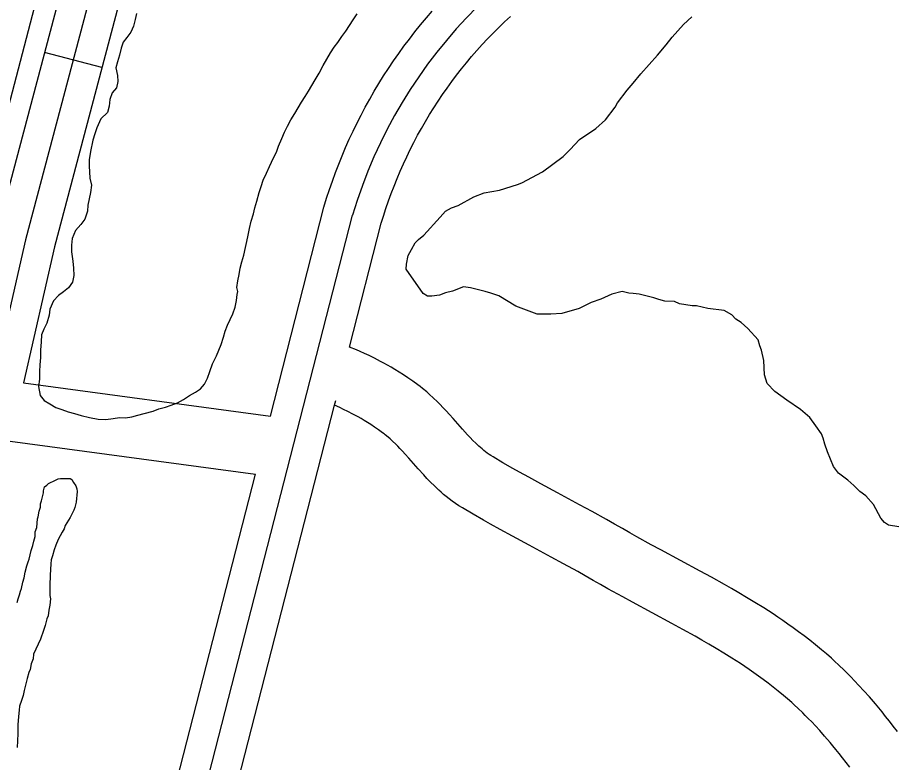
# Model space of a CAD drawing. Extents: x 3180038 to 3217926, y 922069 to 947485.
# Drawn here: x 3189603.5 to 3190046.5, y 940815.3 to 941191 of the extents above; entities that cross this region are included whole.
import ezdxf

# ---------------------------------------------------------------- set-up
doc = ezdxf.new("R2010")
doc.units = 0
for name, color, linetype in [('V-ROAD-CNTR', 7, 'Continuous'), ('V-RRAP-FSHR', 7, 'Continuous'), ('V-SITE-VEGE', 7, 'Continuous'), ('V-TOPO-SHOR', 7, 'Continuous')]:
    doc.layers.add(name, color=color, linetype=linetype)

msp = doc.modelspace()

# ---------------------------------------------------------------- linework, layer by layer
at = {"layer": 'V-ROAD-CNTR'}
msp.add_line((3189646.06, 941165.78), (3189617.06, 941173.47), dxfattribs=at)
for points in [[(3189693.89, 941463.46), (3189592.95, 941082.49), (3189496.5, 940659.28), (3189496.12, 940640.3), (3189495.56, 940623.53), (3189493.41, 940606.17), (3189489.61, 940588.5), (3189481.35, 940554.88), (3189470.49, 940523.01), (3189457.29, 940497.64), (3189442.78, 940471.04), (3189432.79, 940448.48), (3189424.25, 940425.05), (3189417.76, 940397.35), (3189412, 940370.94), (3189402.92, 940339.98), (3189392.15, 940308.16), (3189269.17, 939791.24), (3189249.17, 939728.7), (3189224.16, 939702.93)], [(3189708.39, 941459.62), (3189607.52, 941078.91), (3189511.47, 940657.44)], [(3189722.89, 941455.78), (3189622.09, 941075.32), (3189606.47, 941006.8)], [(3189798.45, 941176.55), (3189801.2, 941180.21), (3189804.01, 941183.81), (3189806.85, 941187.31), (3189809.76, 941190.81), (3189812.77, 941194.25)], [(3189822.6, 941158.75), (3189825.02, 941161.97), (3189827.47, 941165.12), (3189830.02, 941168.26), (3189832.59, 941171.34), (3189835.24, 941174.37), (3189837.94, 941177.39), (3189840.69, 941180.34), (3189843.45, 941183.22), (3189846.29, 941186.04), (3189849.22, 941188.87), (3189852.15, 941191.62)], [(3189731.04, 940990.02), (3189758.08, 941095.35), (3189759.46, 941099.92), (3189760.88, 941104.27), (3189762.35, 941108.52), (3189763.89, 941112.81), (3189765.54, 941117.1), (3189767.23, 941121.25), (3189768.98, 941125.45), (3189770.86, 941129.65), (3189772.77, 941133.75), (3189774.78, 941137.86), (3189776.82, 941141.86), (3189778.93, 941145.88), (3189781.17, 941149.91), (3189783.44, 941153.84), (3189785.77, 941157.7), (3189788.16, 941161.56), (3189790.65, 941165.4), (3189793.18, 941169.17), (3189795.81, 941172.91), (3189798.45, 941176.55)], [(3189770.95, 941024.83), (3189786.98, 941087.28), (3189788.08, 941090.93), (3189789.32, 941094.7), (3189790.65, 941098.55), (3189792.01, 941102.35), (3189793.44, 941106.07), (3189794.97, 941109.83), (3189796.53, 941113.55), (3189798.15, 941117.19), (3189799.85, 941120.83), (3189801.62, 941124.46), (3189803.46, 941128.07), (3189805.33, 941131.63), (3189807.27, 941135.12), (3189809.27, 941138.58), (3189811.37, 941142.06), (3189813.49, 941145.48), (3189815.68, 941148.86), (3189817.91, 941152.18), (3189820.23, 941155.48), (3189822.6, 941158.75)], [(3189284.97, 939192.37), (3189772.53, 941091.31)], [(3189836.44, 940974.68), (3189834.7, 940976.32), (3189833.24, 940977.78), (3189831.84, 940979.23), (3189830.54, 940980.63), (3189827.95, 940983.5), (3189823.26, 940988.81), (3189821.38, 940990.9), (3189819.68, 940992.76), (3189818.14, 940994.4), (3189816.75, 940995.84), (3189815.46, 940997.15), (3189813.21, 940999.31), (3189811.41, 941000.96), (3189809.96, 941002.23), (3189807.85, 941003.97), (3189806.67, 941004.9), (3189805.5, 941005.78), (3189802.93, 941007.63), (3189800.48, 941009.33), (3189798.17, 941010.86), (3189795.98, 941012.25), (3189793.92, 941013.53), (3189791.96, 941014.68), (3189790.12, 941015.74), (3189788.38, 941016.7), (3189786.7, 941017.61), (3189783.65, 941019.18), (3189780.91, 941020.52), (3189778.49, 941021.64), (3189776.35, 941022.59), (3189774.44, 941023.41), (3189770.95, 941024.83)], [(3189606.47, 941006.8), (3189731.04, 940990.02)], [(3189469.86, 939852.15), (3189763.42, 940995.51)], [(3189815.85, 940952.87), (3189813.82, 940954.78), (3189811.84, 940956.76), (3189810.06, 940958.61), (3189808.43, 940960.36), (3189805.58, 940963.51), (3189800.84, 940968.87), (3189799.14, 940970.77), (3189797.68, 940972.37), (3189796.41, 940973.72), (3189795.3, 940974.86), (3189794.38, 940975.79), (3189792.67, 940977.45), (3189791.42, 940978.59), (3189790.53, 940979.37), (3189789.05, 940980.59), (3189788.4, 940981.1), (3189787.69, 940981.64), (3189785.61, 940983.14), (3189783.66, 940984.49), (3189781.81, 940985.71), (3189780.06, 940986.83), (3189778.41, 940987.84), (3189776.86, 940988.76), (3189775.39, 940989.6), (3189774, 940990.37), (3189772.73, 940991.06), (3189770.2, 940992.36), (3189768.01, 940993.43), (3189766.07, 940994.33), (3189763.42, 940995.51)], [(3189763.45, 940995.62), (3189764.03, 940997.89)], [(3189599.78, 940977.43), (3189723.52, 940960.76)], [(3190047.45, 940830.91), (3190045.37, 940833.65), (3190043.39, 940836.21), (3190041.5, 940838.6), (3190039.71, 940840.82), (3190038.01, 940842.89), (3190036.37, 940844.85), (3190033.3, 940848.42), (3190030.53, 940851.53), (3190028.05, 940854.22), (3190025.85, 940856.56), (3190023.88, 940858.58), (3190022.14, 940860.33), (3190020.57, 940861.88), (3190017.85, 940864.48), (3190015.74, 940866.43), (3190014.12, 940867.9), (3190011.69, 940870.04), (3190009.21, 940872.15), (3190006.2, 940874.63), (3190003.26, 940876.96), (3190000.39, 940879.17), (3189997.6, 940881.27), (3189994.87, 940883.25), (3189992.22, 940885.14), (3189989.64, 940886.92), (3189987.13, 940888.63), (3189984.69, 940890.25), (3189982.32, 940891.79), (3189980, 940893.28), (3189975.55, 940896.05), (3189971.34, 940898.61), (3189967.38, 940900.95), (3189963.67, 940903.1), (3189960.16, 940905.1), (3189953.65, 940908.73), (3189947.93, 940911.86), (3189928.12, 940922.52), (3189923.25, 940925.17), (3189915.96, 940929.18), (3189912.39, 940931.19), (3189908.77, 940933.25), (3189904.65, 940935.6), (3189900.72, 940937.8), (3189893.41, 940941.84), (3189887, 940945.32), (3189875.86, 940951.32), (3189867.57, 940955.8), (3189861.42, 940959.17), (3189856.84, 940961.71), (3189853.44, 940963.62), (3189848.36, 940966.53), (3189843.41, 940969.43), (3189842.34, 940970.09), (3189841.39, 940970.72), (3189840.47, 940971.37), (3189839.58, 940972.04), (3189838.72, 940972.73), (3189837.88, 940973.43), (3189837.06, 940974.13), (3189836.17, 940974.93)], [(3189270.2, 939195.16), (3189723.52, 940960.76)], [(3190023.47, 940812.88), (3190021.57, 940815.39), (3190019.76, 940817.72), (3190018.06, 940819.88), (3190016.44, 940821.88), (3190014.91, 940823.74), (3190013.49, 940825.44), (3190010.72, 940828.66), (3190008.28, 940831.4), (3190006.11, 940833.76), (3190004.19, 940835.8), (3190002.49, 940837.55), (3190000.98, 940839.06), (3189999.67, 940840.35), (3189997.28, 940842.64), (3189995.48, 940844.31), (3189994.14, 940845.52), (3189992.06, 940847.35), (3189989.95, 940849.14), (3189987.33, 940851.3), (3189984.76, 940853.34), (3189982.24, 940855.29), (3189979.78, 940857.13), (3189977.36, 940858.9), (3189974.99, 940860.58), (3189972.68, 940862.18), (3189970.42, 940863.72), (3189968.21, 940865.18), (3189966.05, 940866.58), (3189963.97, 940867.92), (3189959.83, 940870.5), (3189955.92, 940872.87), (3189952.22, 940875.06), (3189948.72, 940877.09), (3189945.43, 940878.96), (3189939.14, 940882.47), (3189933.61, 940885.5), (3189913.86, 940896.13), (3189908.86, 940898.84), (3189901.39, 940902.96), (3189897.62, 940905.07), (3189893.91, 940907.19), (3189889.87, 940909.49), (3189886.13, 940911.59), (3189879, 940915.53), (3189872.72, 940918.94), (3189861.61, 940924.92), (3189853.24, 940929.45), (3189846.94, 940932.9), (3189842.21, 940935.52), (3189838.64, 940937.53), (3189833.33, 940940.57), (3189827.95, 940943.72), (3189826.16, 940944.82), (3189824.41, 940945.98), (3189822.78, 940947.14), (3189821.25, 940948.29), (3189819.82, 940949.43), (3189818.47, 940950.54), (3189817.21, 940951.63), (3189816.11, 940952.62)]]:
    msp.add_lwpolyline(points, dxfattribs=at)
msp.add_arc((3190008.02, 941021.73), 245.55, 105.7759, 163.5392, dxfattribs=at)
at = {"layer": 'V-RRAP-FSHR'}
msp.add_spline([(3188909.67, 936835.56), (3188947.17, 936904.9), (3189148.2, 937330.34), (3189156.65, 937362.67), (3189315.07, 937655.25), (3189456.11, 937980.67), (3189785.8, 938633.8), (3189989.58, 939082.49), (3190086.54, 939246.28), (3190202.2, 939544.14), (3190260.41, 939640.92), (3190317.47, 939690.4), (3190371.63, 939771.98), (3190383.24, 939818.37), (3190378.32, 939877.04), (3190456.71, 940024.39), (3190526.89, 940196.44), (3190631.99, 940397.77), (3190706.57, 940575.74), (3190844.1, 940852.1), (3190870.74, 940905.55), (3190891.62, 940984.86), (3190926.08, 941035.42), (3191101.29, 941369.43), (3191117.19, 941389.32)], degree=3, dxfattribs=at)
at = {"layer": 'V-SITE-VEGE'}
for points in [[(3189808.22, 941051.88), (3189799.66, 941064.06), (3189799.68, 941066.65), (3189800.58, 941070.97), (3189802.33, 941073.99), (3189804.09, 941077.43), (3189805.83, 941079.15), (3189808.44, 941081.29), (3189816.73, 941090.31), (3189819.35, 941093.32), (3189822.39, 941095.02), (3189825.86, 941096.29), (3189833.68, 941100.56), (3189838.88, 941102.68), (3189846.68, 941103.92), (3189855.78, 941106.88), (3189857.95, 941107.72), (3189868.38, 941113.27), (3189878.81, 941120.97), (3189882.3, 941124.4), (3189887.1, 941129.55), (3189895.36, 941135.11), (3189900.15, 941139.4), (3189904.96, 941145.85), (3189906.27, 941148), (3189911.08, 941154.45), (3189914.13, 941157.89), (3189918.06, 941162.62), (3189926.35, 941172.07), (3189930.72, 941177.22), (3189933.77, 941181.09), (3189939.45, 941187.54), (3189943.8, 941191.4)], [(3190048.21, 940934.11), (3190043.02, 940935.02), (3190040.87, 940936.33), (3190039.16, 940938.51), (3190035.32, 940945.46), (3190031.46, 940949.81), (3190028.45, 940952), (3190025.44, 940955.05), (3190022.44, 940957.67), (3190017.71, 940961.17), (3190015.14, 940964.65), (3190012.17, 940972.02), (3190010.9, 940975.92), (3190010.06, 940978.96), (3190009.21, 940981.13), (3190006.21, 940985.04), (3190003.22, 940989.39), (3189998.49, 940993.32), (3189991.61, 940998.13), (3189985.59, 941002.5), (3189981.73, 941006.42), (3189980.46, 941010.76), (3189980.09, 941018.11), (3189978.83, 941023.31), (3189977.98, 941025.48), (3189977.14, 941028.52), (3189971.99, 941034.18), (3189968.56, 941037.23), (3189965.98, 941038.99), (3189963.83, 941041.16), (3189959.96, 941043.35), (3189951.75, 941044.28), (3189946.13, 941045.62), (3189943.97, 941045.64), (3189937.49, 941046.56), (3189934.9, 941047.87), (3189930.15, 941047.91), (3189927.13, 941048.8), (3189924.54, 941049.68), (3189917.2, 941051.47), (3189914.18, 941051.93), (3189912.01, 941051.94), (3189908.56, 941052.83), (3189903.36, 941051.58), (3189897.72, 941049.03), (3189892.95, 941047.34), (3189886.87, 941044.35), (3189878.2, 941041.82), (3189872.58, 941041.44), (3189865.66, 941041.49), (3189854.88, 941045.47), (3189846.27, 941050.72), (3189842.38, 941052.05), (3189839.36, 941052.94), (3189832.02, 941054.72), (3189828.57, 941055.18), (3189822.93, 941053.07), (3189819.46, 941052.23), (3189816.42, 941050.95), (3189812.53, 941050.55), (3189810.37, 941050.57), (3189808.22, 941051.88)]]:
    msp.add_lwpolyline(points, dxfattribs=at)
at = {"layer": 'V-TOPO-SHOR'}
for points in [[(3189526.65, 940869.88), (3189600.96, 941153.62), (3189663.45, 941393.46), (3189808.71, 941955.89), (3189871.2, 942188.96), (3189957.34, 942501.42), (3190011.38, 942726.06)], [(3189619.77, 941043.95), (3189619.41, 941040.91), (3189618.2, 941036.88), (3189616.82, 941033.85), (3189615.62, 941030.99), (3189615.43, 941027.46), (3189615.06, 941023.25), (3189615.03, 941019.54), (3189614.66, 941015.83), (3189614.64, 941012.46), (3189614.61, 941008.58), (3189614.07, 941004.87), (3189614.88, 941000.49), (3189616.88, 940997.94), (3189619.74, 940996.23), (3189622.76, 940994.36), (3189625.78, 940993.32), (3189628.98, 940992.12), (3189632.17, 940991.25), (3189635.54, 940990.38), (3189639.75, 940989.33), (3189644.12, 940988.46), (3189648, 940988.26), (3189651.71, 940988.74), (3189654.92, 940989.39), (3189657.95, 940989.19), (3189661.16, 940989.67), (3189664.2, 940990.49), (3189667.41, 940991.31), (3189671.97, 940992.46), (3189674.85, 940993.61), (3189678.06, 940994.6), (3189680.93, 940995.59), (3189684.14, 940996.75), (3189687.19, 940998.41), (3189690.24, 941000.41), (3189693.29, 941002.07), (3189695.83, 941003.74), (3189697.87, 941006.08), (3189699.41, 941009.1), (3189700.45, 941012.47), (3189701.83, 941016.34), (3189703.88, 941020.37), (3189705.09, 941023.22), (3189706.29, 941026.08), (3189707.33, 941029.78), (3189708.2, 941032.81), (3189709.4, 941035.83), (3189710.77, 941038.69), (3189712.14, 941041.54), (3189713.35, 941044.91), (3189714.05, 941048.27), (3189714.24, 941051.31), (3189714.59, 941052.82), (3189714.1, 941054.85), (3189714.63, 941058.22), (3189715.33, 941061.41), (3189715.86, 941064.61), (3189716.73, 941067.81), (3189717.6, 941071.17), (3189718.47, 941075.05), (3189719.17, 941078.08), (3189719.87, 941081.27), (3189720.57, 941084.64), (3189721.44, 941088.34), (3189722.48, 941092.04), (3189723.18, 941095.07), (3189724.21, 941098.44), (3189725.43, 941102.81), (3189726.46, 941105.84), (3189727.5, 941109.03), (3189729.04, 941112.56), (3189730.59, 941115.92), (3189732.65, 941120.29), (3189734.18, 941123.14), (3189735.22, 941126.17), (3189736.77, 941130.04), (3189738.14, 941133.23), (3189739.68, 941136.25), (3189741.39, 941139.44), (3189743.44, 941142.63), (3189745.15, 941145.48), (3189746.69, 941148.34), (3189748.56, 941151.19), (3189750.27, 941153.87), (3189751.98, 941156.72), (3189753.69, 941159.58), (3189755.74, 941162.93), (3189757.62, 941166.8), (3189759.5, 941169.99), (3189761.38, 941173.18), (3189763.26, 941176.03), (3189765.13, 941178.37), (3189767.17, 941181.39), (3189769.05, 941184.24), (3189770.93, 941187.1), (3189772.8, 941189.95), (3189774.85, 941192.96)], [(3189663.58, 941193.15), (3189662.88, 941190.12), (3189662.01, 941186.76), (3189660.64, 941183.73), (3189658.59, 941181.05), (3189656.72, 941178.54), (3189655.69, 941175.51), (3189654.99, 941172.14), (3189653.95, 941168.78), (3189653.08, 941165.75), (3189653.89, 941161.87), (3189654.04, 941158.83), (3189653.34, 941155.63), (3189651.3, 941153.12), (3189650.09, 941149.76), (3189649.73, 941146.39), (3189648.86, 941143.19), (3189645.47, 941140.02), (3189643.41, 941135.48), (3189642.54, 941132.45), (3189641.5, 941129.26), (3189640.28, 941123.53), (3189639.57, 941119.32), (3189639.55, 941116.29), (3189640.01, 941110.05), (3189640.82, 941106.5), (3189640.29, 941102.8), (3189638.89, 941096.4), (3189638.7, 941093.37), (3189637.49, 941089.33), (3189635.44, 941086.65), (3189632.72, 941083.63), (3189631, 941079.6), (3189630.64, 941076.23), (3189630.78, 941072.86), (3189631.42, 941068.13), (3189631.73, 941064.59), (3189631.87, 941060.88), (3189631.17, 941057.51), (3189629.12, 941054.66), (3189626.75, 941052.66), (3189624.2, 941050.82), (3189621.65, 941048.15), (3189619.77, 941043.95)], [(3189613.23, 940933.86), (3189613.55, 940938.15), (3189613.84, 940939.29), (3189614.44, 940942.14), (3189615.02, 940944.13), (3189615.04, 940945.85), (3189615.62, 940947.27), (3189616.51, 940951.26), (3189616.51, 940952.41), (3189617.1, 940954.4), (3189618.25, 940955.25), (3189619.12, 940956.1), (3189622.56, 940957.79), (3189623.99, 940958.35), (3189625.13, 940958.62), (3189628.85, 940958.6), (3189629.99, 940958.59), (3189630.84, 940958.01), (3189631.69, 940956.57), (3189632.82, 940954.85), (3189633.38, 940953.42), (3189633.65, 940951.99), (3189633.04, 940946.57), (3189632.45, 940944), (3189631.86, 940942.57), (3189630.99, 940940.87), (3189630.12, 940938.87), (3189627.52, 940934.9), (3189626.93, 940933.19), (3189626.07, 940931.48), (3189624.04, 940927.78), (3189622.87, 940924.93), (3189622, 940922.65), (3189621.12, 940919.52), (3189620.53, 940917.52), (3189620.23, 940915.53), (3189619.9, 940909.81), (3189619.86, 940904.67), (3189619.83, 940901.53), (3189619.82, 940899.53), (3189620.09, 940897.82), (3189619.78, 940894.68), (3189619.19, 940892.11), (3189618.88, 940889.25), (3189618.3, 940887.83), (3189617.42, 940884.41), (3189616.54, 940881.85), (3189615.08, 940877.57), (3189611.59, 940869.89), (3189611.29, 940867.6), (3189610.41, 940865.04), (3189609.82, 940862.19), (3189609.23, 940860.76), (3189608.35, 940857.63), (3189606.88, 940851.64), (3189606.29, 940849.07), (3189605.41, 940846.51), (3189604.53, 940843.66), (3189604.23, 940841.66), (3189603.92, 940838.52), (3189603.6, 940834.24), (3189603.59, 940832.81), (3189603.58, 940831.1), (3189603.57, 940829.95), (3189603.54, 940826.24), (3189603.23, 940822.82)], [(3189603.22, 940895.95), (3189603.81, 940897.94), (3189604.4, 940899.94), (3189604.98, 940901.65), (3189605.56, 940903.07), (3189606.16, 940906.21), (3189606.75, 940908.49), (3189607.34, 940911.34), (3189608.22, 940914.48), (3189608.81, 940916.47), (3189609.39, 940917.9), (3189610.28, 940922.17), (3189611.16, 940924.74), (3189611.75, 940927.02), (3189612.34, 940929.3), (3189612.36, 940931.58), (3189613.23, 940933.86)]]:
    msp.add_lwpolyline(points, dxfattribs=at)

doc.saveas('drawing.dxf')
